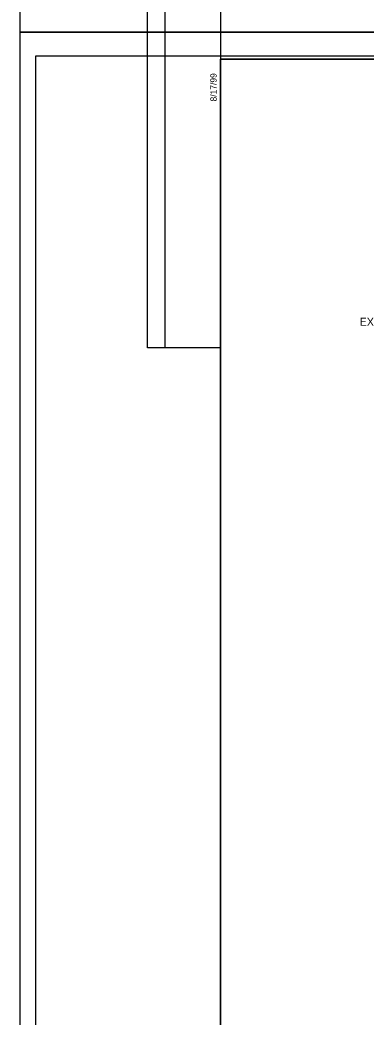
# Model space of a CAD drawing. Extents: x 2320980 to 2456309, y 595047 to 606177.
# Drawn here: x 2455708.8 to 2455766.3, y 596577.9 to 596743.6 of the extents above; entities that cross this region are included whole.
import ezdxf

# ---------------------------------------------------------------- set-up
doc = ezdxf.new("R2010")
doc.units = 0
for name, color, linetype in [('Old_Level_1', 7, 'Continuous'), ('Sheet Block Revision CELL', 7, 'Continuous'), ('Sheet Cutting Line CELL', 7, 'Continuous'), ('Sheet Plan CELL', 7, 'Continuous'), ('Sheet Plot Border Inside CELL', 7, 'Continuous'), ('Sheet Plot Border Outside CELL', 7, 'Continuous')]:
    doc.layers.add(name, color=color, linetype=linetype)

msp = doc.modelspace()

# ---------------------------------------------------------------- linework, layer by layer
at = {"layer": 'Sheet Block Revision CELL'}
msp.add_line((2455732.91, 596689.08), (2455732.91, 596847.2), dxfattribs=at)
msp.add_lwpolyline([(2455730, 596689.07), (2455730, 596847.2), (2455742.11, 596847.21), (2455742.11, 596689.08)], close=True, dxfattribs=at)
at = {"layer": 'Sheet Cutting Line CELL'}
msp.add_line((2455708.81, 596860.57), (2455708.81, 596641.57), dxfattribs=at)
at = {"layer": 'Sheet Plan CELL'}
msp.add_line((2455742.1, 596737.08), (2455742.1, 596737.08), dxfattribs=at)
for points in [[(2456042.11, 596737.08), (2455742.1, 596737.08), (2455742.1, 596527.08), (2456042.11, 596527.08)], [(2455742.1, 596527.08), (2455742.1, 596737.07), (2456002.1, 596737.08), (2456002.1, 596707.07), (2456042.11, 596707.06), (2456042.11, 596527.08)]]:
    msp.add_lwpolyline(points, close=True, dxfattribs=at)
at = {"layer": 'Sheet Plot Border Inside CELL'}
msp.add_lwpolyline([(2455711.41, 596526.57), (2456044.6, 596526.58), (2456044.61, 596737.57), (2455711.41, 596737.57)], close=True, dxfattribs=at)
at = {"layer": 'Sheet Plot Border Outside CELL'}
for points in [[(2455708.81, 596741.57), (2456045.51, 596741.57), (2456045.51, 596960.57), (2455708.81, 596960.57)], [(2455708.81, 596522.57), (2456045.51, 596522.57), (2456045.51, 596741.57), (2455708.81, 596741.57)]]:
    msp.add_lwpolyline(points, close=True, dxfattribs=at)

# ---------------------------------------------------------------- texts
at = {"layer": 'Old_Level_1'}
msp.add_text('EX. GROUND', height=1.33, rotation=0.0897, dxfattribs=at).set_placement((2455765.2, 596692.75))
at = {"layer": 'Sheet Plan CELL'}
msp.add_text('8/17/99', height=1.05, rotation=90, dxfattribs=at).set_placement((2455741.46, 596730.03))

doc.saveas('drawing.dxf')
